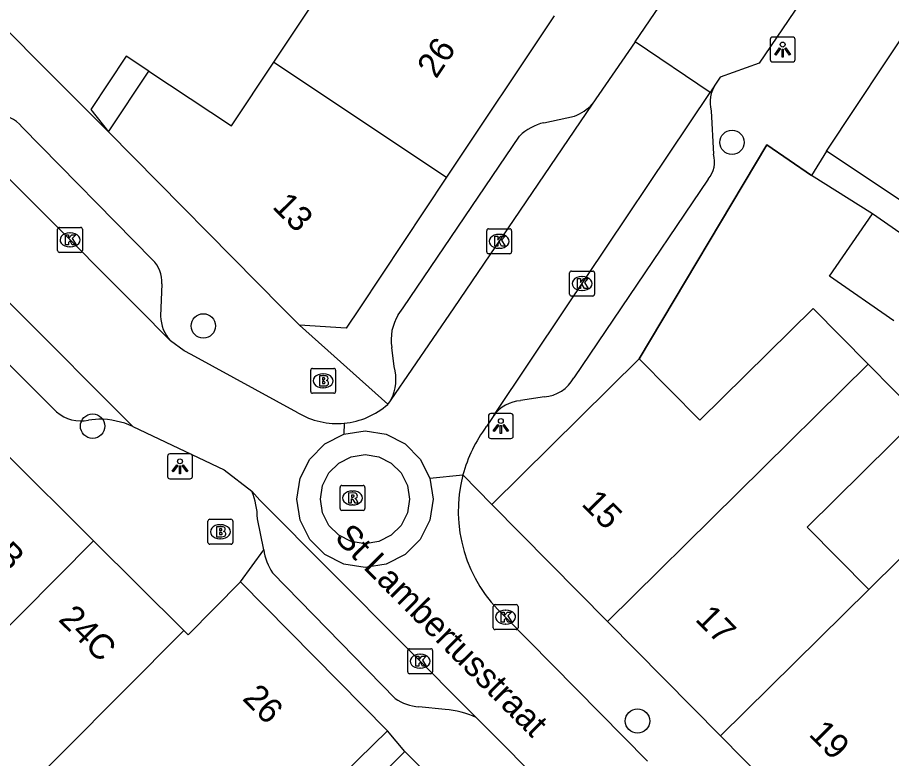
# Model space of a CAD drawing. Extents: x 160107 to 160928, y 382056 to 382918.
# Drawn here: x 160757.57 to 160792.64, y 382731.92 to 382761.64 of the extents above; entities that cross this region are included whole.
import ezdxf

# ---------------------------------------------------------------- set-up
doc = ezdxf.new("R2010")
doc.units = 0
for name, color, linetype in [('IMGEO_Boom', 7, 'Continuous'), ('IMGEO_Brandkraan', 7, 'Continuous'), ('IMGEO_Kolk', 7, 'Continuous'), ('IMGEO_Lichtpunt', 7, 'Continuous'), ('IMGEO_Muur', 7, 'Continuous'), ('IMGEO_Openbare_ruimte_label', 7, 'Continuous'), ('IMGEO_Pand', 7, 'Continuous'), ('IMGEO_Pand_nummerreeks', 7, 'Continuous'), ('IMGEO_Rijbaan_lokaal_open', 7, 'Continuous'), ('IMGEO_Rioolput', 7, 'Continuous'), ('IMGEO_Voetpad_open', 7, 'Continuous')]:
    doc.layers.add(name, color=color, linetype=linetype)

msp = doc.modelspace()

# ---------------------------------------------------------------- linework, layer by layer
at = {"layer": 'IMGEO_Boom'}
for centre in [(160786.238, 382756.636), (160765.027, 382749.274), (160760.584, 382745.254), (160782.445, 382733.427)]:
    msp.add_circle(centre, 0.489, dxfattribs=at)
at = {"layer": 'IMGEO_Brandkraan'}
for p, q in [((160769.409, 382747.572), (160770.261, 382747.572)), ((160769.334, 382746.646), (160769.334, 382747.498)), ((160769.822, 382747.352), (160769.847, 382747.352)), ((160770.335, 382747.498), (160770.335, 382746.646)), ((160770.261, 382746.572), (160769.409, 382746.572)), ((160769.845, 382746.792), (160769.82, 382746.792)), ((160765.209, 382740.594), (160765.209, 382741.446)), ((160765.284, 382741.52), (160766.136, 382741.52)), ((160765.697, 382741.3), (160765.722, 382741.3)), ((160766.21, 382741.446), (160766.21, 382740.594)), ((160766.136, 382740.52), (160765.284, 382740.52)), ((160765.72, 382740.74), (160765.695, 382740.74))]:
    msp.add_line(p, q, dxfattribs=at)
for points in [[(160769.409, 382747.572), (160770.261, 382747.572)], [(160769.334, 382746.646), (160769.334, 382747.498)], [(160769.682, 382747.272), (160769.682, 382746.872), (160769.895, 382746.872)], [(160769.913, 382747.272), (160769.682, 382747.272)], [(160769.861, 382747.191), (160769.807, 382747.191), (160769.807, 382747.115)], [(160770.335, 382747.498), (160770.335, 382746.646)], [(160769.807, 382747.115), (160769.86, 382747.115)], [(160769.869, 382747.039), (160769.807, 382747.039), (160769.807, 382746.958)], [(160769.807, 382746.958), (160769.869, 382746.958)], [(160770.261, 382746.572), (160769.409, 382746.572)], [(160765.209, 382740.594), (160765.209, 382741.446)], [(160765.284, 382741.52), (160766.136, 382741.52)], [(160765.557, 382741.22), (160765.557, 382740.82), (160765.77, 382740.82)], [(160765.788, 382741.22), (160765.557, 382741.22)], [(160766.21, 382741.446), (160766.21, 382740.594)], [(160765.736, 382741.139), (160765.682, 382741.139), (160765.682, 382741.063)], [(160765.682, 382741.063), (160765.735, 382741.063)], [(160765.744, 382740.987), (160765.682, 382740.987), (160765.682, 382740.906)], [(160765.682, 382740.906), (160765.744, 382740.906)], [(160766.136, 382740.52), (160765.284, 382740.52)]]:
    msp.add_lwpolyline(points, dxfattribs=at)
for centre, radius, start, end in [((160769.411, 382747.496), 0.0765, 91.552, 178.448), ((160769.411, 382747.496), 0.0765, 91.552, 178.448), ((160770.259, 382747.496), 0.0765, 1.552, 88.448), ((160770.259, 382747.496), 0.0765, 1.552, 88.448), ((160769.862, 382747.153), 0.0379, 267.8285, 90.9355), ((160769.917, 382747.127), 0.145, 59.4692, 91.5367), ((160769.942, 382747.174), 0.0922, 285.5137, 58.1501), ((160769.87, 382746.998), 0.0404, 269.8759, 90.5077), ((160769.901, 382747.123), 0.251, 268.6676, 293.5347), ((160769.947, 382746.982), 0.105, 301.3115, 78.989), ((160769.411, 382746.648), 0.0765, 181.552, 268.448), ((160769.411, 382746.648), 0.0765, 181.552, 268.448), ((160770.259, 382746.648), 0.0765, 271.552, 358.448), ((160770.259, 382746.648), 0.0765, 271.552, 358.448), ((160765.286, 382741.444), 0.0765, 91.552, 178.448), ((160765.286, 382741.444), 0.0765, 91.552, 178.448), ((160765.792, 382741.075), 0.145, 59.4692, 91.5367), ((160765.817, 382741.122), 0.0922, 285.5137, 58.1501), ((160766.134, 382741.444), 0.0765, 1.552, 88.448), ((160766.134, 382741.444), 0.0765, 1.552, 88.448), ((160765.737, 382741.101), 0.0379, 267.8285, 90.9355), ((160765.745, 382740.946), 0.0404, 269.8759, 90.5077), ((160765.776, 382741.071), 0.251, 268.6676, 293.5347), ((160765.822, 382740.93), 0.105, 301.3115, 78.989), ((160765.286, 382740.596), 0.0765, 181.552, 268.448), ((160765.286, 382740.596), 0.0765, 181.552, 268.448), ((160766.134, 382740.596), 0.0765, 271.552, 358.448), ((160766.134, 382740.596), 0.0765, 271.552, 358.448)]:
    msp.add_arc(centre, radius, start, end, dxfattribs=at)
for centre, major_axis, ratio, start_param, end_param in [((160769.821, 382747.072), (-0.387, 0.002), 0.722429, 4.712389, 7.853982), ((160769.846, 382747.072), (-0.39, 0.002), 0.717154, 1.570796, 4.712389), ((160765.696, 382741.02), (-0.387, 0.002), 0.722429, 4.712389, 7.853982), ((160765.721, 382741.02), (-0.39, 0.002), 0.717154, 1.570796, 4.712389)]:
    msp.add_ellipse(centre, major_axis=major_axis, ratio=ratio, start_param=start_param, end_param=end_param, dxfattribs=at)
at = {"layer": 'IMGEO_Kolk'}
for p, q in [((160759.177, 382752.298), (160759.177, 382753.15)), ((160759.252, 382753.224), (160760.104, 382753.224)), ((160760.178, 382753.15), (160760.178, 382752.298)), ((160776.47, 382753.167), (160777.322, 382753.167)), ((160759.665, 382753.004), (160759.69, 382753.004)), ((160776.395, 382752.241), (160776.395, 382753.093)), ((160776.883, 382752.947), (160776.908, 382752.947)), ((160777.396, 382753.093), (160777.396, 382752.241)), ((160759.688, 382752.444), (160759.663, 382752.444)), ((160760.104, 382752.224), (160759.252, 382752.224)), ((160777.322, 382752.167), (160776.47, 382752.167)), ((160776.906, 382752.387), (160776.881, 382752.387)), ((160779.721, 382750.546), (160779.721, 382751.398)), ((160779.796, 382751.472), (160780.648, 382751.472)), ((160780.722, 382751.398), (160780.722, 382750.546)), ((160780.209, 382751.252), (160780.234, 382751.252)), ((160780.232, 382750.692), (160780.207, 382750.692)), ((160780.648, 382750.472), (160779.796, 382750.472)), ((160776.73, 382738.095), (160777.582, 382738.095)), ((160776.655, 382737.169), (160776.655, 382738.021)), ((160777.143, 382737.875), (160777.168, 382737.875)), ((160777.656, 382738.021), (160777.656, 382737.169)), ((160777.582, 382737.095), (160776.73, 382737.095)), ((160777.166, 382737.315), (160777.141, 382737.315)), ((160773.3, 382736.326), (160774.152, 382736.326)), ((160773.225, 382735.4), (160773.225, 382736.252)), ((160773.713, 382736.106), (160773.738, 382736.106)), ((160774.226, 382736.252), (160774.226, 382735.4)), ((160774.152, 382735.326), (160773.3, 382735.326)), ((160773.736, 382735.546), (160773.711, 382735.546))]:
    msp.add_line(p, q, dxfattribs=at)
for points in [[(160759.177, 382752.298), (160759.177, 382753.15)], [(160759.252, 382753.224), (160760.104, 382753.224)], [(160760.178, 382753.15), (160760.178, 382752.298)], [(160776.47, 382753.167), (160777.322, 382753.167)], [(160759.498, 382752.924), (160759.621, 382752.924), (160759.621, 382752.773), (160759.751, 382752.924), (160759.915, 382752.924), (160759.769, 382752.773), (160759.922, 382752.524), (160759.77, 382752.524), (160759.685, 382752.688), (160759.621, 382752.621), (160759.621, 382752.524), (160759.498, 382752.524), (160759.498, 382752.924)], [(160776.395, 382752.241), (160776.395, 382753.093)], [(160776.716, 382752.867), (160776.839, 382752.867), (160776.839, 382752.716), (160776.969, 382752.867), (160777.133, 382752.867), (160776.987, 382752.716), (160777.14, 382752.467), (160776.988, 382752.467), (160776.903, 382752.631), (160776.839, 382752.564), (160776.839, 382752.467), (160776.716, 382752.467), (160776.716, 382752.867)], [(160777.396, 382753.093), (160777.396, 382752.241)], [(160760.104, 382752.224), (160759.252, 382752.224)], [(160777.322, 382752.167), (160776.47, 382752.167)], [(160779.721, 382750.546), (160779.721, 382751.398)], [(160779.796, 382751.472), (160780.648, 382751.472)], [(160780.722, 382751.398), (160780.722, 382750.546)], [(160780.042, 382751.172), (160780.165, 382751.172), (160780.165, 382751.021), (160780.295, 382751.172), (160780.459, 382751.172), (160780.313, 382751.021), (160780.466, 382750.772), (160780.314, 382750.772), (160780.229, 382750.936), (160780.165, 382750.869), (160780.165, 382750.772), (160780.042, 382750.772), (160780.042, 382751.172)], [(160780.648, 382750.472), (160779.796, 382750.472)], [(160776.73, 382738.095), (160777.582, 382738.095)], [(160776.655, 382737.169), (160776.655, 382738.021)], [(160776.976, 382737.795), (160777.099, 382737.795), (160777.099, 382737.644), (160777.229, 382737.795), (160777.393, 382737.795), (160777.247, 382737.644), (160777.4, 382737.395), (160777.248, 382737.395), (160777.163, 382737.559), (160777.099, 382737.492), (160777.099, 382737.395), (160776.976, 382737.395), (160776.976, 382737.795)], [(160777.656, 382738.021), (160777.656, 382737.169)], [(160777.582, 382737.095), (160776.73, 382737.095)], [(160773.3, 382736.326), (160774.152, 382736.326)], [(160773.225, 382735.4), (160773.225, 382736.252)], [(160773.546, 382736.026), (160773.669, 382736.026), (160773.669, 382735.875), (160773.799, 382736.026), (160773.963, 382736.026), (160773.817, 382735.875), (160773.97, 382735.626), (160773.818, 382735.626), (160773.733, 382735.79), (160773.669, 382735.723), (160773.669, 382735.626), (160773.546, 382735.626), (160773.546, 382736.026)], [(160774.226, 382736.252), (160774.226, 382735.4)], [(160774.152, 382735.326), (160773.3, 382735.326)]]:
    msp.add_lwpolyline(points, dxfattribs=at)
for centre, start, end in [((160759.254, 382753.148), 91.552, 178.448), ((160759.254, 382753.148), 91.552, 178.448), ((160760.102, 382753.148), 1.552, 88.448), ((160760.102, 382753.148), 1.552, 88.448), ((160776.472, 382753.091), 91.552, 178.448), ((160776.472, 382753.091), 91.552, 178.448), ((160777.32, 382753.091), 1.552, 88.448), ((160777.32, 382753.091), 1.552, 88.448), ((160759.254, 382752.3), 181.552, 268.448), ((160759.254, 382752.3), 181.552, 268.448), ((160760.102, 382752.3), 271.552, 358.448), ((160760.102, 382752.3), 271.552, 358.448), ((160776.472, 382752.243), 181.552, 268.448), ((160776.472, 382752.243), 181.552, 268.448), ((160777.32, 382752.243), 271.552, 358.448), ((160777.32, 382752.243), 271.552, 358.448), ((160779.798, 382751.396), 91.552, 178.448), ((160779.798, 382751.396), 91.552, 178.448), ((160780.646, 382751.396), 1.552, 88.448), ((160780.646, 382751.396), 1.552, 88.448), ((160779.798, 382750.548), 181.552, 268.448), ((160779.798, 382750.548), 181.552, 268.448), ((160780.646, 382750.548), 271.552, 358.448), ((160780.646, 382750.548), 271.552, 358.448), ((160776.732, 382738.019), 91.552, 178.448), ((160776.732, 382738.019), 91.552, 178.448), ((160777.58, 382738.019), 1.552, 88.448), ((160777.58, 382738.019), 1.552, 88.448), ((160776.732, 382737.171), 181.552, 268.448), ((160776.732, 382737.171), 181.552, 268.448), ((160777.58, 382737.171), 271.552, 358.448), ((160777.58, 382737.171), 271.552, 358.448), ((160773.302, 382736.25), 91.552, 178.448), ((160773.302, 382736.25), 91.552, 178.448), ((160774.15, 382736.25), 1.552, 88.448), ((160774.15, 382736.25), 1.552, 88.448), ((160773.302, 382735.402), 181.552, 268.448), ((160773.302, 382735.402), 181.552, 268.448), ((160774.15, 382735.402), 271.552, 358.448), ((160774.15, 382735.402), 271.552, 358.448)]:
    msp.add_arc(centre, 0.0765, start, end, dxfattribs=at)
for centre, major_axis, ratio, start_param, end_param in [((160759.664, 382752.724), (-0.387, 0.002), 0.722429, 4.712389, 7.853982), ((160759.689, 382752.724), (-0.39, 0.002), 0.717154, 1.570796, 4.712389), ((160776.882, 382752.667), (-0.387, 0.002), 0.722429, 4.712389, 7.853982), ((160776.907, 382752.667), (-0.39, 0.002), 0.717154, 1.570796, 4.712389), ((160780.208, 382750.972), (-0.387, 0.002), 0.722429, 4.712389, 7.853982), ((160780.233, 382750.972), (-0.39, 0.002), 0.717154, 1.570796, 4.712389), ((160777.142, 382737.595), (-0.387, 0.002), 0.722429, 4.712389, 7.853982), ((160777.167, 382737.595), (-0.39, 0.002), 0.717154, 1.570796, 4.712389), ((160773.712, 382735.826), (-0.387, 0.002), 0.722429, 4.712389, 7.853982), ((160773.737, 382735.826), (-0.39, 0.002), 0.717154, 1.570796, 4.712389)]:
    msp.add_ellipse(centre, major_axis=major_axis, ratio=ratio, start_param=start_param, end_param=end_param, dxfattribs=at)
at = {"layer": 'IMGEO_Lichtpunt'}
for p, q in [((160788.674, 382760.856), (160787.866, 382760.856)), ((160788.674, 382760.856), (160787.866, 382760.856)), ((160787.772, 382760.761), (160787.772, 382759.954)), ((160787.772, 382760.761), (160787.772, 382759.954)), ((160788.768, 382759.954), (160788.768, 382760.761)), ((160788.768, 382759.954), (160788.768, 382760.761)), ((160787.866, 382759.86), (160788.674, 382759.86)), ((160787.866, 382759.86), (160788.674, 382759.86)), ((160777.366, 382745.756), (160776.558, 382745.756)), ((160777.366, 382745.756), (160776.558, 382745.756)), ((160776.464, 382745.661), (160776.464, 382744.854)), ((160776.464, 382745.661), (160776.464, 382744.854)), ((160777.46, 382744.854), (160777.46, 382745.661)), ((160777.46, 382744.854), (160777.46, 382745.661)), ((160776.558, 382744.76), (160777.366, 382744.76)), ((160776.558, 382744.76), (160777.366, 382744.76)), ((160763.59, 382744.044), (160763.59, 382743.237)), ((160763.59, 382744.044), (160763.59, 382743.237)), ((160764.492, 382744.139), (160763.684, 382744.139)), ((160764.492, 382744.139), (160763.684, 382744.139)), ((160764.586, 382743.237), (160764.586, 382744.044)), ((160764.586, 382743.237), (160764.586, 382744.044)), ((160763.684, 382743.143), (160764.492, 382743.143)), ((160763.684, 382743.143), (160764.492, 382743.143))]:
    msp.add_line(p, q, dxfattribs=at)
for points in [[(160788.146, 382760.425), (160788.185, 382760.397), (160787.997, 382760.135), (160787.959, 382760.162), (160788.146, 382760.425)], [(160788.248, 382760.377), (160788.295, 382760.377), (160788.295, 382760.055), (160788.248, 382760.055), (160788.248, 382760.377)], [(160788.358, 382760.397), (160788.396, 382760.424), (160788.583, 382760.162), (160788.544, 382760.134), (160788.358, 382760.397)], [(160776.838, 382745.325), (160776.877, 382745.297), (160776.689, 382745.035), (160776.651, 382745.062), (160776.838, 382745.325)], [(160776.94, 382745.277), (160776.987, 382745.277), (160776.987, 382744.955), (160776.94, 382744.955), (160776.94, 382745.277)], [(160777.05, 382745.297), (160777.088, 382745.324), (160777.275, 382745.062), (160777.236, 382745.034), (160777.05, 382745.297)], [(160763.964, 382743.708), (160764.003, 382743.68), (160763.815, 382743.418), (160763.777, 382743.445), (160763.964, 382743.708)], [(160764.066, 382743.66), (160764.113, 382743.66), (160764.113, 382743.338), (160764.066, 382743.338), (160764.066, 382743.66)], [(160764.176, 382743.68), (160764.214, 382743.707), (160764.401, 382743.445), (160764.362, 382743.417), (160764.176, 382743.68)]]:
    msp.add_lwpolyline(points, dxfattribs=at)
for centre in [(160788.271, 382760.559), (160776.963, 382745.459), (160764.089, 382743.842)]:
    msp.add_circle(centre, 0.0994, dxfattribs=at)
for centre, start, end in [((160787.866, 382760.761), 90, 180), ((160787.866, 382760.761), 90, 180), ((160788.674, 382760.761), 0, 90), ((160788.674, 382760.761), 0, 90), ((160787.866, 382759.954), 180, 270), ((160787.866, 382759.954), 180, 270), ((160788.674, 382759.954), 270, 0), ((160788.674, 382759.954), 270, 360), ((160776.558, 382745.661), 90, 180), ((160776.558, 382745.661), 90, 180), ((160777.366, 382745.661), 0, 90), ((160777.366, 382745.661), 0, 90), ((160776.558, 382744.854), 180, 270), ((160776.558, 382744.854), 180, 270), ((160777.366, 382744.854), 270, 0), ((160777.366, 382744.854), 270, 360), ((160763.684, 382744.044), 90, 180), ((160763.684, 382744.044), 90, 180), ((160764.492, 382744.044), 0, 90), ((160764.492, 382744.044), 0, 90), ((160763.684, 382743.237), 180, 270), ((160763.684, 382743.237), 180, 270), ((160764.492, 382743.237), 270, 0), ((160764.492, 382743.237), 270, 360)]:
    msp.add_arc(centre, 0.0946, start, end, dxfattribs=at)
at = {"layer": 'IMGEO_Muur'}
for points in [[(160761.226, 382757.053), (160754.498, 382763.794)], [(160782.516, 382747.95), (160787.629, 382756.535)], [(160787.629, 382756.535), (160789.421, 382755.308)]]:
    msp.add_lwpolyline(points, dxfattribs=at)
at = {"layer": 'IMGEO_Pand'}
for points in [[(160767.86, 382759.851), (160770.59, 382763.951), (160766.68, 382766.555), (160768.264, 382768.933), (160769.763, 382767.935)], [(160779.102, 382761.715), (160774.788, 382755.238)], [(160790.023, 382756.28), (160793.541, 382761.572)], [(160762.841, 382759.497), (160761.934, 382760.096), (160760.515, 382757.948), (160761.226, 382757.053)], [(160762.841, 382759.497), (160766.163, 382757.303), (160767.86, 382759.851)], [(160767.86, 382759.851), (160774.788, 382755.238)], [(160761.226, 382757.053), (160762.841, 382759.497)], [(160768.887, 382749.3), (160768.195, 382750), (160761.226, 382757.053)], [(160797.463, 382751.334), (160794.187, 382753.512), (160790.023, 382756.28)], [(160774.788, 382755.238), (160771.299, 382750), (160770.756, 382749.184), (160768.887, 382749.3)], [(160792.727, 382749.483), (160790.144, 382751.271), (160791.87, 382753.764)], [(160794.688, 382751.814), (160791.87, 382753.764)], [(160782.516, 382747.95), (160784.943, 382745.491), (160789.489, 382749.978), (160791.696, 382747.743)], [(160776.607, 382742.118), (160782.516, 382747.95)], [(160791.696, 382747.743), (160781.241, 382737.423)], [(160791.696, 382747.743), (160793.76, 382745.652), (160789.259, 382741.209), (160791.728, 382738.707)], [(160757.044, 382744.217), (160760.626, 382740.655)], [(160802.934, 382740.703), (160803.402, 382741.165), (160801.203, 382743.409), (160798.599, 382740.839), (160796.525, 382738.792), (160794.2, 382741.147), (160791.728, 382738.707)], [(160781.241, 382737.423), (160776.607, 382742.118)], [(160752.43, 382732.476), (160754.791, 382734.788), (160760.626, 382740.655)], [(160760.626, 382740.655), (160764.24, 382737.062)], [(160766.524, 382739.006), (160764.417, 382736.886), (160764.24, 382737.062)], [(160772.42, 382733.035), (160766.524, 382739.006)], [(160791.728, 382738.707), (160785.775, 382732.831)], [(160785.775, 382732.831), (160781.241, 382737.423)], [(160764.24, 382737.062), (160754.525, 382727.294)], [(160772.42, 382733.035), (160768.898, 382729.596), (160766.833, 382727.519), (160765.518, 382728.827), (160759.935, 382723.549), (160762.058, 382721.439), (160754.39, 382714.036), (160747.829, 382720.785), (160752.573, 382725.396)], [(160785.775, 382732.831), (160790.307, 382728.238)], [(160765.325, 382715.66), (160763.224, 382713.568), (160760.151, 382715.087), (160765.841, 382722.115), (160764.083, 382723.432), (160767.295, 382726.41), (160769.641, 382728.746), (160773.112, 382732.203)], [(160773.112, 382732.203), (160777.507, 382727.789)]]:
    msp.add_lwpolyline(points, dxfattribs=at)
at = {"layer": 'IMGEO_Rijbaan_lokaal_open'}
for points in [[(160736.548, 382770.838), (160746.464, 382760.992), (160757.448, 382750), (160762.201, 382745.244)], [(160782.348, 382760.666), (160785.657, 382765.522)], [(160790.619, 382764.66), (160787.333, 382759.812), (160785.765, 382759.25), (160785.579, 382758.973)], [(160782.348, 382760.666), (160780.633, 382758.167)], [(160785.357, 382758.64), (160782.348, 382760.666)], [(160785.579, 382758.973), (160785.357, 382758.64)], [(160776.678, 382745.68), (160779.571, 382750), (160785.357, 382758.64)], [(160780.633, 382758.167), (160775.08, 382750), (160772.551, 382746.303)], [(160763.711, 382748.68), (160762.393, 382750), (160754.432, 382757.976)], [(160768.815, 382745.792), (160764.542, 382748.122), (160764.262, 382748.275), (160763.711, 382748.68)], [(160772.551, 382746.303), (160772.432, 382746.129)], [(160776.678, 382745.68), (160776.381, 382745.237)], [(160762.201, 382745.244), (160765.86, 382743.507), (160766.967, 382742.643)], [(160770.678, 382745.373), (160770.667, 382744.931)], [(160770.667, 382744.931), (160771.514, 382745.065), (160772.361, 382744.931), (160773.125, 382744.542), (160773.731, 382743.936), (160774.12, 382743.172)], [(160774.12, 382743.172), (160774.254, 382742.325), (160774.12, 382741.478), (160773.731, 382740.714), (160773.125, 382740.108), (160772.361, 382739.719), (160771.514, 382739.585), (160770.667, 382739.719), (160769.903, 382740.108), (160769.297, 382740.714), (160768.908, 382741.478), (160768.774, 382742.325), (160768.908, 382743.172), (160769.297, 382743.936), (160769.903, 382744.542), (160770.667, 382744.931)], [(160771.514, 382740.535), (160770.961, 382740.623), (160770.462, 382740.877), (160770.066, 382741.273), (160769.812, 382741.772), (160769.724, 382742.325), (160769.812, 382742.878), (160770.066, 382743.377), (160770.462, 382743.773), (160770.961, 382744.027), (160771.514, 382744.115), (160772.067, 382744.027), (160772.566, 382743.773), (160772.962, 382743.377), (160773.216, 382742.878), (160773.304, 382742.325), (160773.216, 382741.772), (160772.962, 382741.273), (160772.566, 382740.877), (160772.067, 382740.623), (160771.514, 382740.535)], [(160774.12, 382743.172), (160775.444, 382743.297)], [(160766.967, 382742.643), (160767.294, 382742.289), (160775.974, 382733.572)], [(160782.85, 382731.824), (160777.128, 382737.621)], [(160775.974, 382733.572), (160782.193, 382727.326)]]:
    msp.add_lwpolyline(points, dxfattribs=at)
for centre, radius, start, end in [((160770.393, 382748.447), 3.088, 275.3003, 311.3332), ((160770.391, 382748.449), 3.089, 239.3206, 275.3289), ((160780.945, 382741.836), 5.692, 143.3105, 165.1294), ((160780.939, 382741.84), 5.685, 165.1466, 227.9033)]:
    msp.add_arc(centre, radius, start, end, dxfattribs=at)
at = {"layer": 'IMGEO_Rioolput'}
for p, q in [((160770.511, 382741.947), (160770.511, 382742.799)), ((160770.586, 382742.873), (160771.438, 382742.873)), ((160770.999, 382742.653), (160771.024, 382742.653)), ((160771.512, 382742.799), (160771.512, 382741.947)), ((160771.022, 382742.093), (160770.997, 382742.093)), ((160771.438, 382741.873), (160770.586, 382741.873))]:
    msp.add_line(p, q, dxfattribs=at)
for points in [[(160770.511, 382741.947), (160770.511, 382742.799)], [(160770.586, 382742.873), (160771.438, 382742.873)], [(160771.512, 382742.799), (160771.512, 382741.947)], [(160771.1, 382742.571), (160770.848, 382742.573), (160770.848, 382742.173)], [(160770.848, 382742.173), (160770.972, 382742.173), (160770.972, 382742.335), (160770.983, 382742.335)], [(160771.026, 382742.492), (160770.972, 382742.492), (160770.972, 382742.411)], [(160770.972, 382742.411), (160771.024, 382742.411)], [(160771.03, 382742.306), (160771.101, 382742.173), (160771.241, 382742.173), (160771.176, 382742.299)], [(160771.438, 382741.873), (160770.586, 382741.873)]]:
    msp.add_lwpolyline(points, dxfattribs=at)
for centre, radius, start, end in [((160770.588, 382742.797), 0.0765, 91.552, 178.448), ((160770.588, 382742.797), 0.0765, 91.552, 178.448), ((160771.436, 382742.797), 0.0765, 1.552, 88.448), ((160771.436, 382742.797), 0.0765, 1.552, 88.448), ((160770.982, 382742.282), 0.0533, 26.0293, 88.6989), ((160771.008, 382742.6), 0.19, 274.7715, 282.9687), ((160771.032, 382742.396), 0.0964, 77.0061, 93.1865), ((160771.046, 382742.453), 0.0378, 276.6634, 79.6772), ((160771.099, 382742.461), 0.109, 350.3612, 89.416), ((160771.097, 382742.461), 0.112, 277.5842, 350.9817), ((160771.081, 382742.246), 0.108, 29.5134, 73.7905), ((160770.588, 382741.949), 0.0765, 181.552, 268.448), ((160770.588, 382741.949), 0.0765, 181.552, 268.448), ((160771.436, 382741.949), 0.0765, 271.552, 358.448), ((160771.436, 382741.949), 0.0765, 271.552, 358.448)]:
    msp.add_arc(centre, radius, start, end, dxfattribs=at)
for centre, major_axis, ratio, start_param, end_param in [((160770.998, 382742.373), (-0.387, 0.002), 0.722429, 4.712389, 7.853982), ((160771.023, 382742.373), (-0.39, 0.002), 0.717154, 1.570796, 4.712389)]:
    msp.add_ellipse(centre, major_axis=major_axis, ratio=ratio, start_param=start_param, end_param=end_param, dxfattribs=at)
at = {"layer": 'IMGEO_Voetpad_open'}
for points in [[(160759.14, 382745.822), (160754.964, 382750), (160747.652, 382757.315), (160737.335, 382767.67)], [(160754.498, 382763.794), (160761.226, 382757.053)], [(160778.694, 382757.422), (160779.914, 382757.686)], [(160785.399, 382757.904), (160785.497, 382756.165)], [(160757.755, 382757.244), (160762.988, 382751.928)], [(160772.849, 382749.713), (160773.044, 382750), (160777.715, 382756.89)], [(160789.421, 382755.308), (160787.629, 382756.535), (160782.516, 382747.95)], [(160790.023, 382756.28), (160789.421, 382755.308)], [(160791.87, 382753.764), (160789.421, 382755.308)], [(160785.279, 382755.162), (160781.791, 382750), (160779.89, 382747.186)], [(160763.366, 382750.958), (160763.313, 382749.667)], [(160768.887, 382749.3), (160772.432, 382746.129)], [(160772.679, 382747.644), (160772.592, 382748.406)], [(160778.708, 382746.427), (160777.755, 382746.276)], [(160760.83, 382745.535), (160760.424, 382745.494)], [(160775.444, 382743.297), (160776.607, 382742.118)], [(160767.45, 382740.297), (160767.197, 382741.541)], [(160766.524, 382739.006), (160767.45, 382740.297)], [(160772.725, 382734.337), (160767.804, 382739.369)], [(160774.73, 382733.891), (160773.677, 382733.994)], [(160773.112, 382732.203), (160772.42, 382733.035)]]:
    msp.add_lwpolyline(points, dxfattribs=at)
for centre, radius, start, end in [((160786.709, 382758.233), 1.351, 146.7849, 194.0993), ((160779.161, 382759.589), 2.047, 291.5821, 315.9818), ((160756.813, 382756.531), 1.182, 37.1268, 97.2387), ((160779.157, 382755.402), 2.072, 102.9236, 134.1168), ((160784.469, 382755.863), 1.071, 319.1155, 16.3596), ((160762.075, 382751.014), 1.292, 357.5286, 45.0522), ((160764.792, 382749.689), 1.479, 180.871, 223.0517), ((160774.373, 382748.735), 1.811, 147.3024, 190.4489), ((160770.965, 382747.131), 1.79, 332.4376, 16.6575), ((160778.58, 382747.926), 1.504, 274.8676, 330.5441), ((160777.852, 382744.83), 1.449, 93.8264, 144.0929), ((160760.114, 382746.958), 1.496, 229.3811, 281.9592), ((160760.805, 382742.041), 3.494, 66.4467, 89.5865), ((160764.402, 382741.533), 2.795, 0.1697, 23.4084), ((160769.719, 382740.631), 2.293, 188.3722, 213.388), ((160773.823, 382735.892), 1.903, 234.7706, 265.6018), ((160774.394, 382729.997), 3.908, 66.1603, 85.0747)]:
    msp.add_arc(centre, radius, start, end, dxfattribs=at)

# ---------------------------------------------------------------- texts
at = {"layer": 'IMGEO_Openbare_ruimte_label'}
msp.add_text('St Lambertusstraat', height=1, rotation=314.8785, dxfattribs=at).set_placement((160770.256, 382740.731))
at = {"layer": 'IMGEO_Pand_nummerreeks'}
for s, rotation, p in [('26', 56.3332, (160774.368, 382759.153)), ('13', 314.6567, (160767.757, 382754.029)), ('15', 314.6278, (160780.163, 382742.102)), ('24B', 315.1775, (160755.56, 382741.065)), ('24C', 315.1669, (160759.176, 382737.471)), ('17', 314.6278, (160784.722, 382737.483)), ('26', 314.6389, (160766.557, 382734.304)), ('19', 314.6275, (160789.281, 382732.865))]:
    msp.add_text(s, height=1, rotation=rotation, dxfattribs=at).set_placement(p)

doc.saveas('drawing.dxf')
